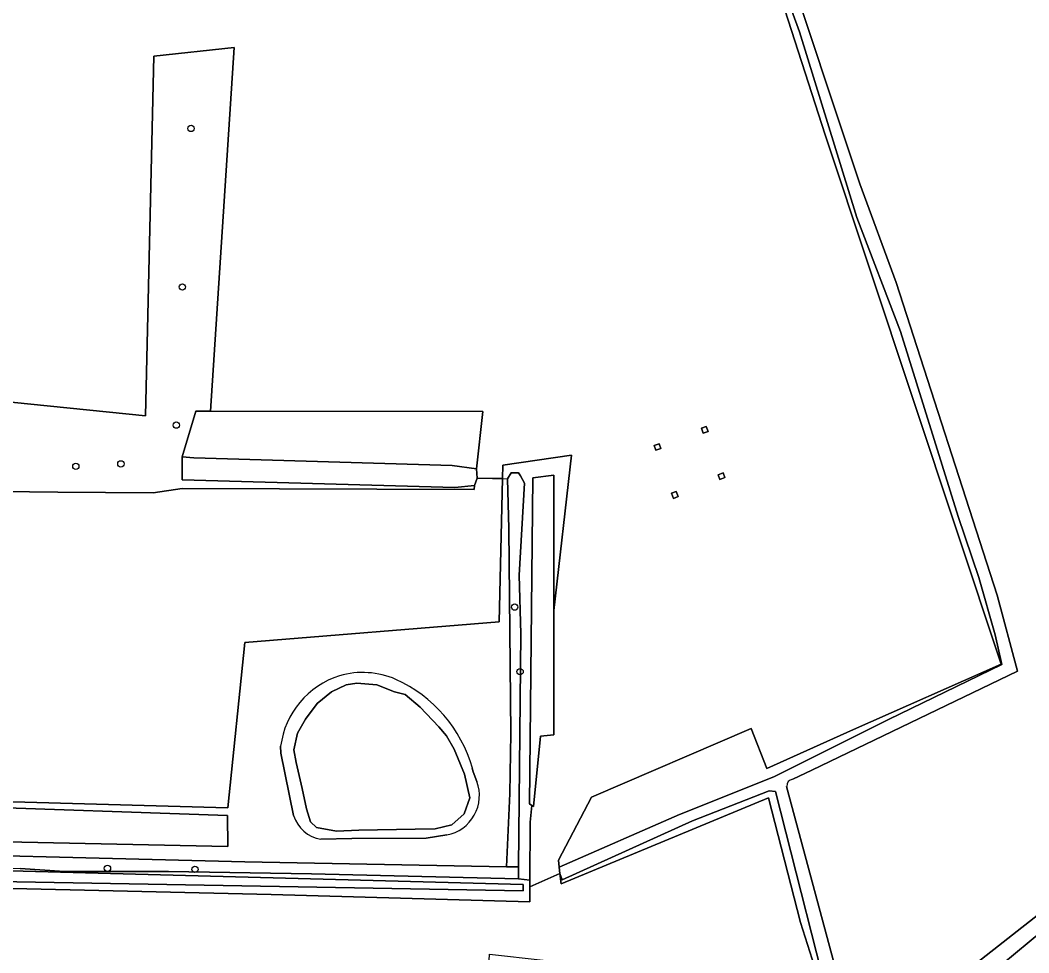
# Model space of a CAD drawing. Extents: x 162722 to 165104, y 384719 to 386284.
# Drawn here: x 164262.4 to 164418.9, y 385279.2 to 385424 of the extents above; entities that cross this region are included whole.
import ezdxf

# ---------------------------------------------------------------- set-up
doc = ezdxf.new("R2010")
doc.units = 0
for name, color, linetype in [('IMGEO_Boom', 7, 'Continuous'), ('IMGEO_Bouwland', 7, 'Continuous'), ('IMGEO_Duiker', 7, 'Continuous'), ('IMGEO_Gemengd_bos', 7, 'Continuous'), ('IMGEO_Grasland_agrarisch', 7, 'Continuous'), ('IMGEO_Grasland_overig', 7, 'Continuous'), ('IMGEO_Hoogspanningsmast', 7, 'Continuous'), ('IMGEO_Loofbos', 7, 'Continuous'), ('IMGEO_Meer_plas_ven_vijver', 7, 'Continuous'), ('IMGEO_Oever', 7, 'Continuous'), ('IMGEO_Waterloop', 7, 'Continuous')]:
    doc.layers.add(name, color=color, linetype=linetype)

msp = doc.modelspace()

# ---------------------------------------------------------------- linework, layer by layer
at = {"layer": 'IMGEO_Boom'}
for centre in [(164288.91, 385407.18), (164287.57, 385382.58), (164286.62, 385361.14), (164271.03, 385354.75), (164278.02, 385355.13), (164339.14, 385332.9), (164339.98, 385322.88), (164275.94, 385292.37), (164289.52, 385292.2)]:
    msp.add_circle(centre, 0.489, dxfattribs=at)
at = {"layer": 'IMGEO_Bouwland'}
for points in [[(164368.11, 385472.67), (164368.15, 385472.47), (164392.72, 385398.57), (164398.33, 385383.29), (164414.02, 385334.73), (164417.16, 385322.95), (164385.28, 385307.61), (164382.3, 385306.17)], [(164381.35, 385305.06), (164391.98, 385265.46), (164392.15, 385264.94), (164392.54, 385264.58), (164392.91, 385264.49), (164393.38, 385264.5), (164394.04, 385264.64), (164395.73, 385265.79), (164420.47, 385285.26), (164446.57, 385306.58), (164465.97, 385321.69), (164463.68, 385327.85), (164462.76, 385331.46), (164462.8, 385334.1), (164463.35, 385337.88), (164485.02, 385374.35), (164496.56, 385393.84), (164496.76, 385394.07), (164492.46, 385397.43)]]:
    msp.add_lwpolyline(points, dxfattribs=at)
msp.add_arc((164382.4, 385305.13), 1.05, 95.5328, 183.5797, dxfattribs=at)
at = {"layer": 'IMGEO_Duiker'}
msp.add_lwpolyline([(164333.32, 385352.92), (164338.03, 385352.83)], dxfattribs=at)
at = {"layer": 'IMGEO_Gemengd_bos'}
msp.add_lwpolyline([(164389.18, 385266.63), (164379.64, 385304.26), (164378.63, 385304.37), (164366.73, 385299.73), (164346.53, 385290.59), (164346.15, 385291.54), (164346.33, 385289.93), (164378.51, 385303.3), (164383.52, 385283.96), (164397.27, 385240.68)], dxfattribs=at)
at = {"layer": 'IMGEO_Grasland_agrarisch'}
for points in [[(164228.39, 385368.02), (164281.84, 385362.6), (164283.16, 385418.4), (164295.6, 385419.77), (164291.95, 385363.3), (164334.21, 385363.27), (164333.2, 385354.36), (164333.32, 385352.92), (164337.24, 385352.85), (164337.29, 385354.93), (164347.94, 385356.48), (164345.22, 385332.35), (164345.2, 385313.09), (164343.14, 385312.85), (164342.04, 385301.95), (164341.82, 385302.1), (164341.53, 385299.52), (164341.49, 385290.53), (164341.48, 385289.48), (164346.15, 385291.54), (164346.04, 385292.52), (164345.92, 385293.65), (164351.05, 385303.39), (164375.82, 385314.05), (164378.27, 385307.84), (164391.74, 385313.89), (164414.64, 385324.05), (164387.32, 385406.21), (164373.23, 385449.84)], [(164467.51, 385319.33), (164467.31, 385319.65), (164467.12, 385319.8), (164466.83, 385319.77), (164466.36, 385319.46), (164438.08, 385296.76), (164395.63, 385261.59)], [(164397.27, 385240.68), (164383.52, 385283.96), (164378.51, 385303.3), (164346.33, 385289.93), (164346.15, 385291.54)], [(164346.15, 385291.54), (164341.48, 385289.48), (164341.47, 385287.14), (164301.34, 385288.31), (164258.91, 385289.28), (164255.72, 385265.96), (164210.46, 385264.87), (164201.37, 385175.67), (164269.93, 385204.62), (164276.04, 385209.41), (164332.81, 385234.21), (164335.24, 385279.06), (164343.58, 385278.11), (164341.32, 385235.52), (164343.9, 385222.64), (164340.77, 385221.28), (164342.8, 385216.92), (164345.8, 385218.28), (164383.55, 385142.31), (164418.12, 385192.21), (164418.32, 385203.98), (164404.05, 385225.9)]]:
    msp.add_lwpolyline(points, dxfattribs=at)
for points in [[(164368.88, 385360.92), (164369.15, 385360.17), (164368.4, 385359.89), (164368.13, 385360.65)], [(164360.8, 385357.99), (164361.55, 385358.26), (164361.82, 385357.51), (164361.07, 385357.24)], [(164371.75, 385352.99), (164371, 385352.72), (164370.71, 385353.44), (164371.49, 385353.72)], [(164337.24, 385352.85), (164333.32, 385352.92), (164332.9, 385351.75), (164332.84, 385351.17), (164287.51, 385351.3), (164283.01, 385350.65), (164268.26, 385350.75), (164255.05, 385350.87), (164251.92, 385302.92), (164294.62, 385301.76), (164297.28, 385327.41), (164336.71, 385330.62)], [(164363.77, 385349.78), (164363.49, 385350.56), (164364.21, 385350.82), (164364.52, 385350.05)]]:
    msp.add_lwpolyline(points, close=True, dxfattribs=at)
at = {"layer": 'IMGEO_Grasland_overig'}
for points in [[(164373.23, 385449.84), (164387.32, 385406.21), (164414.64, 385324.05), (164391.74, 385313.89), (164378.27, 385307.84), (164375.82, 385314.05), (164351.05, 385303.39), (164345.92, 385293.65), (164346.04, 385292.52), (164364.73, 385300.71), (164379.35, 385306.55), (164384.65, 385309.2), (164397.17, 385315.44), (164414.76, 385324.01), (164413.7, 385328.61), (164411.17, 385337.5), (164407.99, 385346.97), (164399.01, 385375.66), (164392.23, 385393.37), (164383.32, 385422.19)], [(164334.21, 385363.27), (164291.95, 385363.3), (164289.63, 385363.3), (164287.55, 385356.23), (164289.36, 385356.08), (164329.43, 385354.89), (164333.2, 385354.36)], [(164341.82, 385302.1), (164342.04, 385301.95), (164343.14, 385312.85), (164345.2, 385313.09), (164345.22, 385332.35), (164345.24, 385353.37), (164341.95, 385352.96), (164341.44, 385302.36)], [(164252.76, 385302.03), (164252.75, 385296.63), (164294.6, 385295.75), (164294.58, 385300.58)], [(164340.46, 385288.89), (164340.45, 385289.84), (164253.08, 385292.19), (164253.08, 385290.42)], [(164340.46, 385288.89), (164253.08, 385290.42), (164253.08, 385292.19), (164340.45, 385289.84)]]:
    msp.add_lwpolyline(points, close=True, dxfattribs=at)
msp.add_lwpolyline([(164258.91, 385289.28), (164301.34, 385288.31), (164341.47, 385287.14), (164341.48, 385289.48), (164341.49, 385290.53), (164339.72, 385290.72), (164307.6, 385291.51), (164285.43, 385291.87), (164269.25, 385291.86), (164262.37, 385292.31)], dxfattribs=at)
at = {"layer": 'IMGEO_Hoogspanningsmast'}
for points in [[(164368.88, 385360.92), (164368.13, 385360.65), (164368.4, 385359.89), (164369.15, 385360.17)], [(164360.8, 385357.99), (164361.07, 385357.24), (164361.82, 385357.51), (164361.55, 385358.26)], [(164371.75, 385352.99), (164371.49, 385353.72), (164370.71, 385353.44), (164371, 385352.72)], [(164363.77, 385349.78), (164364.52, 385350.05), (164364.21, 385350.82), (164363.49, 385350.56)]]:
    msp.add_lwpolyline(points, close=True, dxfattribs=at)
at = {"layer": 'IMGEO_Loofbos'}
for points in [[(164314.26, 385500), (164307, 385504.9), (164284.08, 385520.35), (164283.62, 385520.66), (164278.75, 385523.91), (164278.45, 385524.11), (164249.52, 385543.44), (164240.82, 385477.91), (164232.76, 385432.35), (164221.07, 385365.32), (164216.9, 385365.66), (164215.6, 385357.8), (164215.05, 385354.01), (164207.13, 385298.84), (164206.52, 385294.5), (164208.79, 385294.77), (164231.46, 385295.02), (164297.28, 385293.39), (164337.86, 385292.59), (164338.37, 385303.97), (164338.52, 385313.29), (164338.21, 385345.1)], [(164255.05, 385350.87), (164268.26, 385350.75), (164283.01, 385350.65), (164287.51, 385351.3), (164332.84, 385351.17), (164332.9, 385351.75), (164329.85, 385351.45), (164287.54, 385352.64), (164287.54, 385353.97), (164287.55, 385356.23), (164289.63, 385363.3), (164291.95, 385363.3), (164295.6, 385419.77), (164283.16, 385418.4), (164281.84, 385362.6), (164228.39, 385368.02)], [(164338.21, 385345.1), (164338.03, 385352.83), (164338.59, 385353.76), (164339.71, 385353.76), (164340.02, 385353.27), (164340.64, 385352.15), (164339.86, 385337.85), (164340.1, 385328.75), (164339.74, 385292.58), (164339.72, 385290.72), (164341.49, 385290.53), (164341.53, 385299.52), (164341.82, 385302.1), (164341.44, 385302.36), (164341.95, 385352.96), (164345.24, 385353.37), (164345.22, 385332.35), (164347.94, 385356.48), (164337.29, 385354.93), (164337.24, 385352.85), (164336.71, 385330.62), (164297.28, 385327.41), (164294.62, 385301.76), (164251.92, 385302.92)], [(164304.83, 385300.54), (164302.84, 385310.25), (164302.82, 385311.32)], [(164332.56, 385307.89), (164332.69, 385307.35), (164333.28, 385305.83)], [(164328.61, 385297.54), (164325.41, 385297.04), (164313.86, 385296.98), (164309.04, 385296.88)]]:
    msp.add_lwpolyline(points, dxfattribs=at)
msp.add_lwpolyline([(164294.58, 385300.58), (164294.6, 385295.75), (164252.75, 385296.63), (164252.76, 385302.03)], close=True, dxfattribs=at)
for centre, radius, start, end in [((164316.01, 385309.57), 13.31, 107.7363, 172.4383), ((164315.53, 385309.61), 13.14, 66.7925, 105.7932), ((164311.84, 385302.07), 21.53, 15.6972, 65.6626), ((164327.43, 385303.66), 6.24, 280.9388, 20.3647), ((164309.89, 385302.1), 5.29, 197.2353, 260.8356)]:
    msp.add_arc(centre, radius, start, end, dxfattribs=at)
at = {"layer": 'IMGEO_Meer_plas_ven_vijver'}
msp.add_lwpolyline([(164331.35, 385306.95), (164329.73, 385310.84), (164328.58, 385312.93), (164327.35, 385314.3), (164324.49, 385317.38), (164322.12, 385319.32), (164320.51, 385319.74), (164317.74, 385320.83), (164314.65, 385321.12), (164312.99, 385320.83), (164310.71, 385319.76), (164308.47, 385317.96), (164306.67, 385315.51), (164305.45, 385313.36), (164304.88, 385310.77), (164305.24, 385308.76), (164306.17, 385304.74), (164306.82, 385301.58), (164307.46, 385299.57), (164308.4, 385298.7), (164311.49, 385298.13), (164314.93, 385298.27), (164323.7, 385298.42), (164326.79, 385298.49), (164329.37, 385299.13), (164331.31, 385300.79), (164332.18, 385303.3)], close=True, dxfattribs=at)
at = {"layer": 'IMGEO_Oever'}
msp.add_lwpolyline([(164331.35, 385306.95), (164332.18, 385303.3), (164331.31, 385300.79), (164329.37, 385299.13), (164326.79, 385298.49), (164323.7, 385298.42), (164314.93, 385298.27), (164311.49, 385298.13), (164308.4, 385298.7), (164307.46, 385299.57), (164306.82, 385301.58), (164306.17, 385304.74), (164305.24, 385308.76), (164304.88, 385310.77), (164305.45, 385313.36), (164306.67, 385315.51), (164308.47, 385317.96), (164310.71, 385319.76), (164312.99, 385320.83), (164314.65, 385321.12), (164317.74, 385320.83), (164320.51, 385319.74), (164322.12, 385319.32), (164324.49, 385317.38), (164327.35, 385314.3), (164328.58, 385312.93), (164329.73, 385310.84)], close=True, dxfattribs=at)
for points in [[(164302.82, 385311.32), (164302.84, 385310.25), (164304.83, 385300.54)], [(164333.28, 385305.83), (164332.69, 385307.35), (164332.56, 385307.89)], [(164309.04, 385296.88), (164313.86, 385296.98), (164325.41, 385297.04), (164328.61, 385297.54)]]:
    msp.add_lwpolyline(points, dxfattribs=at)
for centre, radius, start, end in [((164316.01, 385309.57), 13.31, 107.7363, 172.4383), ((164315.53, 385309.61), 13.14, 66.7925, 105.7932), ((164311.84, 385302.07), 21.53, 15.6972, 65.6626), ((164327.43, 385303.66), 6.24, 280.9388, 20.3647), ((164309.89, 385302.1), 5.29, 197.2353, 260.8356)]:
    msp.add_arc(centre, radius, start, end, dxfattribs=at)
at = {"layer": 'IMGEO_Waterloop'}
for points in [[(164382.3, 385306.17), (164385.28, 385307.61), (164417.16, 385322.95), (164414.02, 385334.73), (164398.33, 385383.29), (164392.72, 385398.57), (164368.15, 385472.47), (164368.11, 385472.67), (164367.98, 385473.47), (164368.52, 385474.92), (164368.94, 385476.02), (164355.61, 385480.35)], [(164365.52, 385473.73), (164365.71, 385473.11), (164373.23, 385449.84), (164383.32, 385422.19), (164392.23, 385393.37), (164399.01, 385375.66), (164407.99, 385346.97), (164411.17, 385337.5), (164413.7, 385328.61), (164414.76, 385324.01), (164397.17, 385315.44), (164384.65, 385309.2), (164379.35, 385306.55), (164364.73, 385300.71), (164346.04, 385292.52), (164346.15, 385291.54), (164346.53, 385290.59), (164366.73, 385299.73), (164378.63, 385304.37), (164379.64, 385304.26), (164389.18, 385266.63)], [(164466.96, 385322.37), (164465.97, 385321.69), (164446.57, 385306.58), (164420.47, 385285.26), (164395.73, 385265.79), (164394.04, 385264.64), (164393.38, 385264.5), (164392.91, 385264.49), (164392.54, 385264.58), (164392.15, 385264.94), (164391.98, 385265.46), (164381.35, 385305.06)], [(164395.63, 385261.59), (164438.08, 385296.76), (164466.36, 385319.46), (164466.83, 385319.77), (164467.12, 385319.8), (164467.31, 385319.65), (164467.51, 385319.33)]]:
    msp.add_lwpolyline(points, dxfattribs=at)
for points in [[(164333.2, 385354.36), (164329.43, 385354.89), (164289.36, 385356.08), (164287.55, 385356.23), (164287.54, 385353.97), (164287.54, 385352.64), (164329.85, 385351.45), (164332.9, 385351.75), (164333.32, 385352.92)], [(164339.74, 385292.58), (164340.1, 385328.75), (164339.86, 385337.85), (164340.64, 385352.15), (164340.02, 385353.27), (164339.71, 385353.76), (164338.59, 385353.76), (164338.03, 385352.83), (164338.21, 385345.1), (164338.52, 385313.29), (164338.37, 385303.97), (164337.86, 385292.59)], [(164337.86, 385292.59), (164297.28, 385293.39), (164231.46, 385295.02), (164208.79, 385294.77), (164208.79, 385293.71), (164208.79, 385293.04), (164215.24, 385292.52), (164225.83, 385292.62), (164252.33, 385292.4), (164262.37, 385292.31), (164269.25, 385291.86), (164285.43, 385291.87), (164307.6, 385291.51), (164339.72, 385290.72), (164339.74, 385292.58)]]:
    msp.add_lwpolyline(points, close=True, dxfattribs=at)
msp.add_arc((164382.4, 385305.13), 1.05, 95.5328, 183.5797, dxfattribs=at)

doc.saveas('drawing.dxf')
